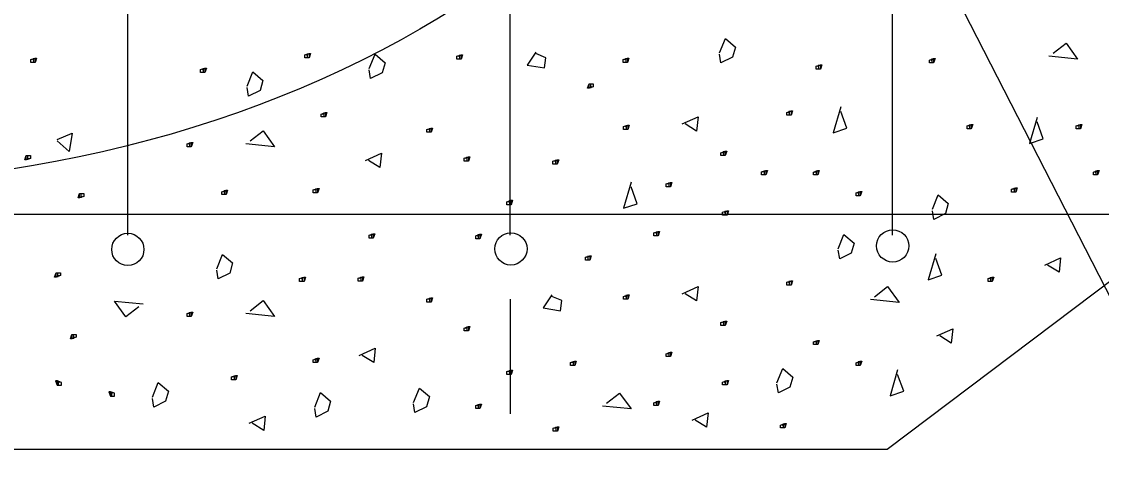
# Model space of a CAD drawing. Extents: x 2133490 to 2172050, y 2138301 to 2145980.
# Drawn here: x 2140718 to 2140823.8, y 2142213.8 to 2142257.2 of the extents above; entities that cross this region are included whole.
import ezdxf

# ---------------------------------------------------------------- set-up
doc = ezdxf.new("R2010")
doc.units = 0
for name, color, linetype in [('Level 40', 7, 'Continuous'), ('ROW_EX_Private Boundary Items', 7, 'Continuous'), ('ROW_PR_Notes', 7, 'Continuous')]:
    doc.layers.add(name, color=color, linetype=linetype)

msp = doc.modelspace()

# ---------------------------------------------------------------- linework, layer by layer
at = {"layer": 'Level 40'}
msp.add_ellipse((2140697.02, 2142312.55), major_axis=(-97.15, 0), ratio=0.734375, dxfattribs=at)
at = {"layer": 'ROW_EX_Private Boundary Items'}
for centre in [(2140728.38, 2142234.85), (2140765.91, 2142234.9), (2140803.31, 2142235.19)]:
    msp.add_circle(centre, 1.58, dxfattribs=at)
at = {"layer": 'ROW_PR_Notes'}
for p, q in [((2140728.39, 2142236.26), (2140728.39, 2142304.06)), ((2140765.83, 2142236.26), (2140765.83, 2142304.06)), ((2140803.28, 2142236.26), (2140803.28, 2142304.06)), ((2140804.4, 2142269.6), (2140848.04, 2142184.39)), ((2140576.59, 2142238.29), (2141407.11, 2142238.29)), ((2140802.77, 2142215.3), (2140825.08, 2142232.1)), ((2140765.83, 2142229.99), (2140765.83, 2142218.73)), ((2140570.01, 2142215.3), (2140802.77, 2142215.3))]:
    msp.add_line(p, q, dxfattribs=at)
for points in [[(2140786.35, 2142254.1), (2140786.92, 2142255.51), (2140787.9, 2142254.67), (2140787.62, 2142253.68), (2140786.49, 2142253.12), (2140786.35, 2142253.96)], [(2140819.03, 2142254.06), (2140820.3, 2142255.05), (2140821.42, 2142253.5), (2140818.61, 2142253.78)], [(2140719.03, 2142253.44), (2140719.31, 2142253.58), (2140719.31, 2142253.16), (2140719.17, 2142253.16), (2140718.89, 2142253.16), (2140718.89, 2142253.16), (2140718.89, 2142253.44), (2140719.31, 2142253.58), (2140719.45, 2142253.58), (2140719.31, 2142253.16), (2140719.17, 2142253.16), (2140719.17, 2142253.58)], [(2140745.86, 2142253.9), (2140746.14, 2142254.04), (2140746.14, 2142253.62), (2140745.99, 2142253.62), (2140745.72, 2142253.62), (2140745.72, 2142253.62), (2140745.72, 2142253.9), (2140746.14, 2142254.04), (2140746.28, 2142254.04), (2140746.14, 2142253.62), (2140745.99, 2142253.62), (2140745.99, 2142254.04)], [(2140752.03, 2142252.57), (2140752.6, 2142253.97), (2140753.58, 2142253.13), (2140753.3, 2142252.15), (2140752.17, 2142251.58), (2140752.03, 2142252.43)], [(2140760.75, 2142253.77), (2140761.03, 2142253.91), (2140761.03, 2142253.49), (2140760.89, 2142253.49), (2140760.61, 2142253.49), (2140760.61, 2142253.49), (2140760.61, 2142253.77), (2140761.03, 2142253.91), (2140761.17, 2142253.91), (2140761.03, 2142253.49), (2140760.89, 2142253.49), (2140760.89, 2142253.91)], [(2140768.34, 2142254.17), (2140767.5, 2142252.9), (2140769.19, 2142252.62), (2140769.33, 2142253.61), (2140768.34, 2142254.03)], [(2140777.05, 2142253.44), (2140777.33, 2142253.58), (2140777.33, 2142253.16), (2140777.19, 2142253.16), (2140776.9, 2142253.16), (2140776.9, 2142253.16), (2140776.9, 2142253.44), (2140777.33, 2142253.58), (2140777.47, 2142253.58), (2140777.33, 2142253.16), (2140777.19, 2142253.16), (2140777.19, 2142253.58)], [(2140807.04, 2142253.4), (2140807.32, 2142253.54), (2140807.32, 2142253.12), (2140807.18, 2142253.12), (2140806.9, 2142253.12), (2140806.9, 2142253.12), (2140806.9, 2142253.4), (2140807.32, 2142253.54), (2140807.46, 2142253.54), (2140807.32, 2142253.12), (2140807.18, 2142253.12), (2140807.18, 2142253.54)], [(2140735.65, 2142252.46), (2140735.93, 2142252.6), (2140735.93, 2142252.18), (2140735.79, 2142252.18), (2140735.51, 2142252.18), (2140735.51, 2142252.18), (2140735.51, 2142252.46), (2140735.93, 2142252.6), (2140736.08, 2142252.6), (2140735.93, 2142252.18), (2140735.79, 2142252.18), (2140735.79, 2142252.6)], [(2140740.07, 2142250.84), (2140740.64, 2142252.25), (2140741.62, 2142251.41), (2140741.34, 2142250.42), (2140740.21, 2142249.86), (2140740.07, 2142250.7)], [(2140795.95, 2142252.79), (2140796.23, 2142252.93), (2140796.23, 2142252.51), (2140796.09, 2142252.51), (2140795.81, 2142252.51), (2140795.81, 2142252.51), (2140795.81, 2142252.79), (2140796.23, 2142252.93), (2140796.37, 2142252.93), (2140796.23, 2142252.51), (2140796.09, 2142252.51), (2140796.09, 2142252.93)], [(2140773.84, 2142250.78), (2140773.56, 2142250.64), (2140773.56, 2142251.06), (2140773.7, 2142251.06), (2140773.98, 2142251.06), (2140773.98, 2142251.06), (2140773.98, 2142250.78), (2140773.56, 2142250.64), (2140773.41, 2142250.64), (2140773.56, 2142251.06), (2140773.7, 2142251.06), (2140773.7, 2142250.64)], [(2140747.46, 2142248.11), (2140747.75, 2142248.25), (2140747.75, 2142247.83), (2140747.61, 2142247.83), (2140747.32, 2142247.83), (2140747.32, 2142247.83), (2140747.32, 2142248.11), (2140747.75, 2142248.25), (2140747.89, 2142248.25), (2140747.75, 2142247.83), (2140747.61, 2142247.83), (2140747.61, 2142248.25)], [(2140793.07, 2142248.27), (2140793.35, 2142248.41), (2140793.35, 2142247.99), (2140793.21, 2142247.99), (2140792.93, 2142247.99), (2140792.93, 2142247.99), (2140792.93, 2142248.27), (2140793.35, 2142248.41), (2140793.49, 2142248.41), (2140793.35, 2142247.99), (2140793.21, 2142247.99), (2140793.21, 2142248.41)], [(2140798.24, 2142248.82), (2140797.49, 2142246.28), (2140798.83, 2142246.73), (2140798.24, 2142248.37)], [(2140777.09, 2142246.88), (2140777.37, 2142247.02), (2140777.37, 2142246.6), (2140777.23, 2142246.6), (2140776.95, 2142246.6), (2140776.95, 2142246.6), (2140776.95, 2142246.88), (2140777.37, 2142247.02), (2140777.51, 2142247.02), (2140777.37, 2142246.6), (2140777.23, 2142246.6), (2140777.23, 2142247.02)], [(2140782.69, 2142247.14), (2140784.24, 2142247.84), (2140784.1, 2142246.44), (2140782.97, 2142247.14)], [(2140810.73, 2142246.94), (2140811.01, 2142247.08), (2140811.01, 2142246.66), (2140810.87, 2142246.66), (2140810.59, 2142246.66), (2140810.59, 2142246.66), (2140810.59, 2142246.94), (2140811.01, 2142247.08), (2140811.15, 2142247.08), (2140811.01, 2142246.66), (2140810.87, 2142246.66), (2140810.87, 2142247.08)], [(2140817.47, 2142247.78), (2140816.72, 2142245.24), (2140818.06, 2142245.69), (2140817.47, 2142247.33)], [(2140821.43, 2142246.94), (2140821.71, 2142247.08), (2140821.71, 2142246.66), (2140821.57, 2142246.66), (2140821.29, 2142246.66), (2140821.29, 2142246.66), (2140821.29, 2142246.94), (2140821.71, 2142247.08), (2140821.85, 2142247.08), (2140821.71, 2142246.66), (2140821.57, 2142246.66), (2140821.57, 2142247.08)], [(2140721.45, 2142245.62), (2140722.94, 2142246.22), (2140722.64, 2142244.43), (2140721.45, 2142245.48)], [(2140740.37, 2142245.47), (2140741.63, 2142246.46), (2140742.76, 2142244.91), (2140739.95, 2142245.19)], [(2140757.82, 2142246.6), (2140758.09, 2142246.74), (2140758.09, 2142246.32), (2140757.96, 2142246.32), (2140757.67, 2142246.32), (2140757.67, 2142246.32), (2140757.67, 2142246.6), (2140758.09, 2142246.74), (2140758.24, 2142246.74), (2140758.09, 2142246.32), (2140757.96, 2142246.32), (2140757.96, 2142246.74)], [(2140734.32, 2142245.19), (2140734.6, 2142245.33), (2140734.6, 2142244.91), (2140734.46, 2142244.91), (2140734.18, 2142244.91), (2140734.18, 2142244.91), (2140734.18, 2142245.19), (2140734.6, 2142245.33), (2140734.74, 2142245.33), (2140734.6, 2142244.91), (2140734.46, 2142244.91), (2140734.46, 2142245.33)], [(2140718.7, 2142243.77), (2140718.42, 2142243.63), (2140718.42, 2142244.05), (2140718.56, 2142244.05), (2140718.84, 2142244.05), (2140718.84, 2142244.05), (2140718.84, 2142243.77), (2140718.42, 2142243.63), (2140718.28, 2142243.63), (2140718.42, 2142244.05), (2140718.56, 2142244.05), (2140718.56, 2142243.63)], [(2140751.68, 2142243.57), (2140753.22, 2142244.27), (2140753.08, 2142242.86), (2140751.95, 2142243.57)], [(2140761.47, 2142243.78), (2140761.76, 2142243.92), (2140761.76, 2142243.5), (2140761.61, 2142243.5), (2140761.33, 2142243.5), (2140761.33, 2142243.5), (2140761.33, 2142243.78), (2140761.76, 2142243.92), (2140761.9, 2142243.92), (2140761.76, 2142243.5), (2140761.61, 2142243.5), (2140761.61, 2142243.92)], [(2140786.63, 2142244.32), (2140786.91, 2142244.47), (2140786.91, 2142244.04), (2140786.77, 2142244.04), (2140786.49, 2142244.04), (2140786.49, 2142244.04), (2140786.49, 2142244.32), (2140786.91, 2142244.47), (2140787.05, 2142244.47), (2140786.91, 2142244.04), (2140786.77, 2142244.04), (2140786.77, 2142244.47)], [(2140770.17, 2142243.49), (2140770.45, 2142243.63), (2140770.45, 2142243.21), (2140770.31, 2142243.21), (2140770.03, 2142243.21), (2140770.03, 2142243.21), (2140770.03, 2142243.49), (2140770.45, 2142243.63), (2140770.59, 2142243.63), (2140770.45, 2142243.21), (2140770.31, 2142243.21), (2140770.31, 2142243.63)], [(2140790.6, 2142242.44), (2140790.89, 2142242.58), (2140790.89, 2142242.16), (2140790.75, 2142242.16), (2140790.46, 2142242.16), (2140790.46, 2142242.16), (2140790.46, 2142242.44), (2140790.89, 2142242.58), (2140791.03, 2142242.58), (2140790.89, 2142242.16), (2140790.75, 2142242.16), (2140790.75, 2142242.58)], [(2140795.69, 2142242.43), (2140795.97, 2142242.57), (2140795.97, 2142242.15), (2140795.83, 2142242.15), (2140795.55, 2142242.15), (2140795.55, 2142242.15), (2140795.55, 2142242.43), (2140795.97, 2142242.57), (2140796.12, 2142242.57), (2140795.97, 2142242.15), (2140795.83, 2142242.15), (2140795.83, 2142242.57)], [(2140823.11, 2142242.43), (2140823.39, 2142242.57), (2140823.39, 2142242.15), (2140823.25, 2142242.15), (2140822.97, 2142242.15), (2140822.97, 2142242.15), (2140822.97, 2142242.43), (2140823.39, 2142242.57), (2140823.53, 2142242.57), (2140823.39, 2142242.15), (2140823.25, 2142242.15), (2140823.25, 2142242.57)], [(2140737.74, 2142240.5), (2140738.02, 2142240.64), (2140738.02, 2142240.22), (2140737.88, 2142240.22), (2140737.6, 2142240.22), (2140737.6, 2142240.22), (2140737.6, 2142240.5), (2140738.02, 2142240.64), (2140738.16, 2142240.64), (2140738.02, 2142240.22), (2140737.88, 2142240.22), (2140737.88, 2142240.64)], [(2140746.69, 2142240.68), (2140746.97, 2142240.82), (2140746.97, 2142240.4), (2140746.83, 2142240.4), (2140746.55, 2142240.4), (2140746.55, 2142240.4), (2140746.55, 2142240.68), (2140746.97, 2142240.82), (2140747.12, 2142240.82), (2140746.97, 2142240.4), (2140746.83, 2142240.4), (2140746.83, 2142240.82)], [(2140777.69, 2142241.43), (2140776.94, 2142238.89), (2140778.28, 2142239.33), (2140777.69, 2142240.98)], [(2140781.26, 2142241.26), (2140781.54, 2142241.41), (2140781.54, 2142240.98), (2140781.4, 2142240.98), (2140781.12, 2142240.98), (2140781.12, 2142240.98), (2140781.12, 2142241.26), (2140781.54, 2142241.41), (2140781.68, 2142241.41), (2140781.54, 2142240.98), (2140781.4, 2142240.98), (2140781.4, 2142241.41)], [(2140815.09, 2142240.75), (2140815.37, 2142240.89), (2140815.37, 2142240.47), (2140815.23, 2142240.47), (2140814.95, 2142240.47), (2140814.95, 2142240.47), (2140814.95, 2142240.75), (2140815.37, 2142240.89), (2140815.51, 2142240.89), (2140815.37, 2142240.47), (2140815.23, 2142240.47), (2140815.23, 2142240.89)], [(2140723.92, 2142240.04), (2140723.64, 2142239.9), (2140723.64, 2142240.32), (2140723.78, 2142240.32), (2140724.06, 2142240.32), (2140724.06, 2142240.32), (2140724.06, 2142240.04), (2140723.64, 2142239.9), (2140723.5, 2142239.9), (2140723.64, 2142240.32), (2140723.78, 2142240.32), (2140723.78, 2142239.9)], [(2140765.65, 2142239.52), (2140765.93, 2142239.66), (2140765.93, 2142239.23), (2140765.79, 2142239.23), (2140765.51, 2142239.23), (2140765.51, 2142239.23), (2140765.51, 2142239.52), (2140765.93, 2142239.66), (2140766.07, 2142239.66), (2140765.93, 2142239.23), (2140765.79, 2142239.23), (2140765.79, 2142239.66)], [(2140799.86, 2142240.38), (2140800.14, 2142240.52), (2140800.14, 2142240.1), (2140800, 2142240.1), (2140799.72, 2142240.1), (2140799.72, 2142240.1), (2140799.72, 2142240.38), (2140800.14, 2142240.52), (2140800.28, 2142240.52), (2140800.14, 2142240.1), (2140800, 2142240.1), (2140800, 2142240.52)], [(2140807.21, 2142238.78), (2140807.78, 2142240.18), (2140808.76, 2142239.34), (2140808.48, 2142238.36), (2140807.35, 2142237.79), (2140807.21, 2142238.64)], [(2140786.79, 2142238.49), (2140787.08, 2142238.63), (2140787.08, 2142238.21), (2140786.94, 2142238.21), (2140786.65, 2142238.21), (2140786.65, 2142238.21), (2140786.65, 2142238.49), (2140787.08, 2142238.63), (2140787.22, 2142238.63), (2140787.08, 2142238.21), (2140786.94, 2142238.21), (2140786.94, 2142238.63)], [(2140752.14, 2142236.24), (2140752.43, 2142236.38), (2140752.43, 2142235.95), (2140752.28, 2142235.95), (2140752.01, 2142235.95), (2140752.01, 2142235.95), (2140752.01, 2142236.24), (2140752.43, 2142236.38), (2140752.57, 2142236.38), (2140752.43, 2142235.95), (2140752.28, 2142235.95), (2140752.28, 2142236.38)], [(2140762.6, 2142236.18), (2140762.88, 2142236.33), (2140762.88, 2142235.9), (2140762.74, 2142235.9), (2140762.46, 2142235.9), (2140762.46, 2142235.9), (2140762.46, 2142236.18), (2140762.88, 2142236.33), (2140763.02, 2142236.33), (2140762.88, 2142235.9), (2140762.74, 2142235.9), (2140762.74, 2142236.33)], [(2140780.04, 2142236.46), (2140780.33, 2142236.6), (2140780.33, 2142236.18), (2140780.19, 2142236.18), (2140779.9, 2142236.18), (2140779.9, 2142236.18), (2140779.9, 2142236.46), (2140780.33, 2142236.6), (2140780.47, 2142236.6), (2140780.33, 2142236.18), (2140780.19, 2142236.18), (2140780.19, 2142236.6)], [(2140797.98, 2142234.91), (2140798.54, 2142236.32), (2140799.52, 2142235.47), (2140799.24, 2142234.49), (2140798.12, 2142233.93), (2140797.98, 2142234.77)], [(2140737.1, 2142232.96), (2140737.66, 2142234.36), (2140738.65, 2142233.52), (2140738.37, 2142232.53), (2140737.24, 2142231.97), (2140737.1, 2142232.81)], [(2140773.35, 2142234.08), (2140773.63, 2142234.22), (2140773.63, 2142233.8), (2140773.49, 2142233.8), (2140773.21, 2142233.8), (2140773.21, 2142233.8), (2140773.21, 2142234.08), (2140773.63, 2142234.22), (2140773.77, 2142234.22), (2140773.63, 2142233.8), (2140773.49, 2142233.8), (2140773.49, 2142234.22)], [(2140807.54, 2142234.42), (2140806.8, 2142231.88), (2140808.14, 2142232.33), (2140807.54, 2142233.97)], [(2140818.21, 2142233.32), (2140819.76, 2142234.02), (2140819.62, 2142232.62), (2140818.49, 2142233.32)], [(2140721.64, 2142232.28), (2140721.35, 2142232.14), (2140721.35, 2142232.56), (2140721.5, 2142232.56), (2140721.78, 2142232.56), (2140721.78, 2142232.56), (2140721.78, 2142232.28), (2140721.35, 2142232.14), (2140721.21, 2142232.14), (2140721.35, 2142232.56), (2140721.5, 2142232.56), (2140721.5, 2142232.14)], [(2140745.35, 2142231.99), (2140745.64, 2142232.13), (2140745.64, 2142231.71), (2140745.49, 2142231.71), (2140745.21, 2142231.71), (2140745.21, 2142231.71), (2140745.21, 2142231.99), (2140745.64, 2142232.13), (2140745.78, 2142232.13), (2140745.64, 2142231.71), (2140745.49, 2142231.71), (2140745.49, 2142232.13)], [(2140751.09, 2142232.02), (2140751.37, 2142232.16), (2140751.37, 2142231.73), (2140751.23, 2142231.73), (2140750.95, 2142231.73), (2140750.95, 2142231.73), (2140750.95, 2142232.02), (2140751.37, 2142232.16), (2140751.51, 2142232.16), (2140751.37, 2142231.73), (2140751.23, 2142231.73), (2140751.23, 2142232.16)], [(2140812.79, 2142232), (2140813.07, 2142232.14), (2140813.07, 2142231.72), (2140812.93, 2142231.72), (2140812.65, 2142231.72), (2140812.65, 2142231.72), (2140812.65, 2142232), (2140813.07, 2142232.14), (2140813.21, 2142232.14), (2140813.07, 2142231.72), (2140812.93, 2142231.72), (2140812.93, 2142232.14)], [(2140782.69, 2142230.51), (2140784.24, 2142231.21), (2140784.1, 2142229.8), (2140782.97, 2142230.51)], [(2140793.07, 2142231.64), (2140793.35, 2142231.78), (2140793.35, 2142231.36), (2140793.21, 2142231.36), (2140792.93, 2142231.36), (2140792.93, 2142231.36), (2140792.93, 2142231.64), (2140793.35, 2142231.78), (2140793.49, 2142231.78), (2140793.35, 2142231.36), (2140793.21, 2142231.36), (2140793.21, 2142231.78)], [(2140801.54, 2142230.22), (2140802.81, 2142231.21), (2140803.94, 2142229.66), (2140801.12, 2142229.95)], [(2140757.82, 2142229.97), (2140758.09, 2142230.11), (2140758.09, 2142229.69), (2140757.96, 2142229.69), (2140757.67, 2142229.69), (2140757.67, 2142229.69), (2140757.67, 2142229.97), (2140758.09, 2142230.11), (2140758.24, 2142230.11), (2140758.09, 2142229.69), (2140757.96, 2142229.69), (2140757.96, 2142230.11)], [(2140769.91, 2142230.39), (2140769.07, 2142229.12), (2140770.76, 2142228.84), (2140770.9, 2142229.83), (2140769.91, 2142230.25)], [(2140777.09, 2142230.25), (2140777.37, 2142230.39), (2140777.37, 2142229.97), (2140777.23, 2142229.97), (2140776.95, 2142229.97), (2140776.95, 2142229.97), (2140776.95, 2142230.25), (2140777.37, 2142230.39), (2140777.51, 2142230.39), (2140777.37, 2142229.97), (2140777.23, 2142229.97), (2140777.23, 2142230.39)], [(2140729.46, 2142229.22), (2140728.2, 2142228.24), (2140727.07, 2142229.78), (2140729.88, 2142229.51)], [(2140740.37, 2142228.84), (2140741.63, 2142229.83), (2140742.76, 2142228.28), (2140739.95, 2142228.56)], [(2140734.32, 2142228.56), (2140734.6, 2142228.7), (2140734.6, 2142228.28), (2140734.46, 2142228.28), (2140734.18, 2142228.28), (2140734.18, 2142228.28), (2140734.18, 2142228.56), (2140734.6, 2142228.7), (2140734.74, 2142228.7), (2140734.6, 2142228.28), (2140734.46, 2142228.28), (2140734.46, 2142228.7)], [(2140761.47, 2142227.15), (2140761.76, 2142227.29), (2140761.76, 2142226.87), (2140761.61, 2142226.87), (2140761.33, 2142226.87), (2140761.33, 2142226.87), (2140761.33, 2142227.15), (2140761.76, 2142227.29), (2140761.9, 2142227.29), (2140761.76, 2142226.87), (2140761.61, 2142226.87), (2140761.61, 2142227.29)], [(2140786.63, 2142227.69), (2140786.91, 2142227.83), (2140786.91, 2142227.41), (2140786.77, 2142227.41), (2140786.49, 2142227.41), (2140786.49, 2142227.41), (2140786.49, 2142227.69), (2140786.91, 2142227.83), (2140787.05, 2142227.83), (2140786.91, 2142227.41), (2140786.77, 2142227.41), (2140786.77, 2142227.83)], [(2140807.64, 2142226.38), (2140809.19, 2142227.08), (2140809.05, 2142225.67), (2140807.92, 2142226.38)], [(2140723.18, 2142226.24), (2140722.9, 2142226.1), (2140722.9, 2142226.52), (2140723.04, 2142226.52), (2140723.32, 2142226.52), (2140723.32, 2142226.52), (2140723.32, 2142226.24), (2140722.9, 2142226.1), (2140722.76, 2142226.1), (2140722.9, 2142226.52), (2140723.04, 2142226.52), (2140723.04, 2142226.1)], [(2140795.69, 2142225.8), (2140795.97, 2142225.94), (2140795.97, 2142225.52), (2140795.83, 2142225.52), (2140795.55, 2142225.52), (2140795.55, 2142225.52), (2140795.55, 2142225.8), (2140795.97, 2142225.94), (2140796.12, 2142225.94), (2140795.97, 2142225.52), (2140795.83, 2142225.52), (2140795.83, 2142225.94)], [(2140751.06, 2142224.47), (2140752.61, 2142225.18), (2140752.47, 2142223.77), (2140751.34, 2142224.47)], [(2140781.26, 2142224.63), (2140781.54, 2142224.77), (2140781.54, 2142224.35), (2140781.4, 2142224.35), (2140781.12, 2142224.35), (2140781.12, 2142224.35), (2140781.12, 2142224.63), (2140781.54, 2142224.77), (2140781.68, 2142224.77), (2140781.54, 2142224.35), (2140781.4, 2142224.35), (2140781.4, 2142224.77)], [(2140746.69, 2142224.05), (2140746.97, 2142224.19), (2140746.97, 2142223.77), (2140746.83, 2142223.77), (2140746.55, 2142223.77), (2140746.55, 2142223.77), (2140746.55, 2142224.05), (2140746.97, 2142224.19), (2140747.12, 2142224.19), (2140746.97, 2142223.77), (2140746.83, 2142223.77), (2140746.83, 2142224.19)], [(2140771.88, 2142223.77), (2140772.16, 2142223.91), (2140772.16, 2142223.49), (2140772.03, 2142223.49), (2140771.74, 2142223.49), (2140771.74, 2142223.49), (2140771.74, 2142223.77), (2140772.16, 2142223.91), (2140772.3, 2142223.91), (2140772.16, 2142223.49), (2140772.03, 2142223.49), (2140772.03, 2142223.91)], [(2140799.86, 2142223.75), (2140800.14, 2142223.89), (2140800.14, 2142223.47), (2140800, 2142223.47), (2140799.72, 2142223.47), (2140799.72, 2142223.47), (2140799.72, 2142223.75), (2140800.14, 2142223.89), (2140800.28, 2142223.89), (2140800.14, 2142223.47), (2140800, 2142223.47), (2140800, 2142223.89)], [(2140765.65, 2142222.88), (2140765.93, 2142223.02), (2140765.93, 2142222.6), (2140765.79, 2142222.6), (2140765.51, 2142222.6), (2140765.51, 2142222.6), (2140765.51, 2142222.88), (2140765.93, 2142223.02), (2140766.07, 2142223.02), (2140765.93, 2142222.6), (2140765.79, 2142222.6), (2140765.79, 2142223.02)], [(2140791.97, 2142221.78), (2140792.54, 2142223.19), (2140793.52, 2142222.34), (2140793.24, 2142221.36), (2140792.12, 2142220.79), (2140791.97, 2142221.64)], [(2140803.79, 2142223.04), (2140803.05, 2142220.51), (2140804.39, 2142220.95), (2140803.79, 2142222.59)], [(2140721.73, 2142221.83), (2140721.45, 2142221.97), (2140721.45, 2142221.55), (2140721.59, 2142221.55), (2140721.87, 2142221.55), (2140721.87, 2142221.55), (2140721.87, 2142221.83), (2140721.45, 2142221.97), (2140721.31, 2142221.97), (2140721.45, 2142221.55), (2140721.59, 2142221.55), (2140721.59, 2142221.97)], [(2140730.8, 2142220.39), (2140731.36, 2142221.8), (2140732.35, 2142220.96), (2140732.07, 2142219.97), (2140730.94, 2142219.41), (2140730.8, 2142220.25)], [(2140738.68, 2142222.37), (2140738.96, 2142222.51), (2140738.96, 2142222.09), (2140738.82, 2142222.09), (2140738.54, 2142222.09), (2140738.54, 2142222.09), (2140738.54, 2142222.37), (2140738.96, 2142222.51), (2140739.1, 2142222.51), (2140738.96, 2142222.09), (2140738.82, 2142222.09), (2140738.82, 2142222.51)], [(2140786.79, 2142221.86), (2140787.08, 2142222), (2140787.08, 2142221.58), (2140786.94, 2142221.58), (2140786.65, 2142221.58), (2140786.65, 2142221.58), (2140786.65, 2142221.86), (2140787.08, 2142222), (2140787.22, 2142222), (2140787.08, 2142221.58), (2140786.94, 2142221.58), (2140786.94, 2142222)], [(2140726.95, 2142220.77), (2140726.67, 2142220.91), (2140726.67, 2142220.49), (2140726.81, 2142220.49), (2140727.09, 2142220.49), (2140727.09, 2142220.49), (2140727.09, 2142220.77), (2140726.67, 2142220.91), (2140726.53, 2142220.91), (2140726.67, 2142220.49), (2140726.81, 2142220.49), (2140726.81, 2142220.91)], [(2140746.7, 2142219.41), (2140747.26, 2142220.82), (2140748.25, 2142219.97), (2140747.97, 2142218.99), (2140746.84, 2142218.43), (2140746.7, 2142219.27)], [(2140756.37, 2142219.87), (2140756.94, 2142221.27), (2140757.92, 2142220.43), (2140757.64, 2142219.44), (2140756.51, 2142218.88), (2140756.37, 2142219.73)], [(2140775.29, 2142219.78), (2140776.56, 2142220.76), (2140777.68, 2142219.22), (2140774.87, 2142219.5)], [(2140762.6, 2142219.55), (2140762.88, 2142219.69), (2140762.88, 2142219.27), (2140762.74, 2142219.27), (2140762.46, 2142219.27), (2140762.46, 2142219.27), (2140762.46, 2142219.55), (2140762.88, 2142219.69), (2140763.02, 2142219.69), (2140762.88, 2142219.27), (2140762.74, 2142219.27), (2140762.74, 2142219.69)], [(2140780.04, 2142219.83), (2140780.33, 2142219.97), (2140780.33, 2142219.55), (2140780.19, 2142219.55), (2140779.9, 2142219.55), (2140779.9, 2142219.55), (2140779.9, 2142219.83), (2140780.33, 2142219.97), (2140780.47, 2142219.97), (2140780.33, 2142219.55), (2140780.19, 2142219.55), (2140780.19, 2142219.97)], [(2140740.28, 2142217.83), (2140741.83, 2142218.53), (2140741.69, 2142217.12), (2140740.56, 2142217.83)], [(2140783.68, 2142218.14), (2140785.23, 2142218.84), (2140785.08, 2142217.44), (2140783.96, 2142218.14)], [(2140770.2, 2142217.33), (2140770.48, 2142217.47), (2140770.48, 2142217.05), (2140770.34, 2142217.05), (2140770.06, 2142217.05), (2140770.06, 2142217.05), (2140770.06, 2142217.33), (2140770.48, 2142217.47), (2140770.62, 2142217.47), (2140770.48, 2142217.05), (2140770.34, 2142217.05), (2140770.34, 2142217.47)], [(2140792.47, 2142217.65), (2140792.75, 2142217.79), (2140792.75, 2142217.37), (2140792.61, 2142217.37), (2140792.33, 2142217.37), (2140792.33, 2142217.37), (2140792.33, 2142217.65), (2140792.75, 2142217.79), (2140792.89, 2142217.79), (2140792.75, 2142217.37), (2140792.61, 2142217.37), (2140792.61, 2142217.79)]]:
    msp.add_lwpolyline(points, dxfattribs=at)

doc.saveas('drawing.dxf')
